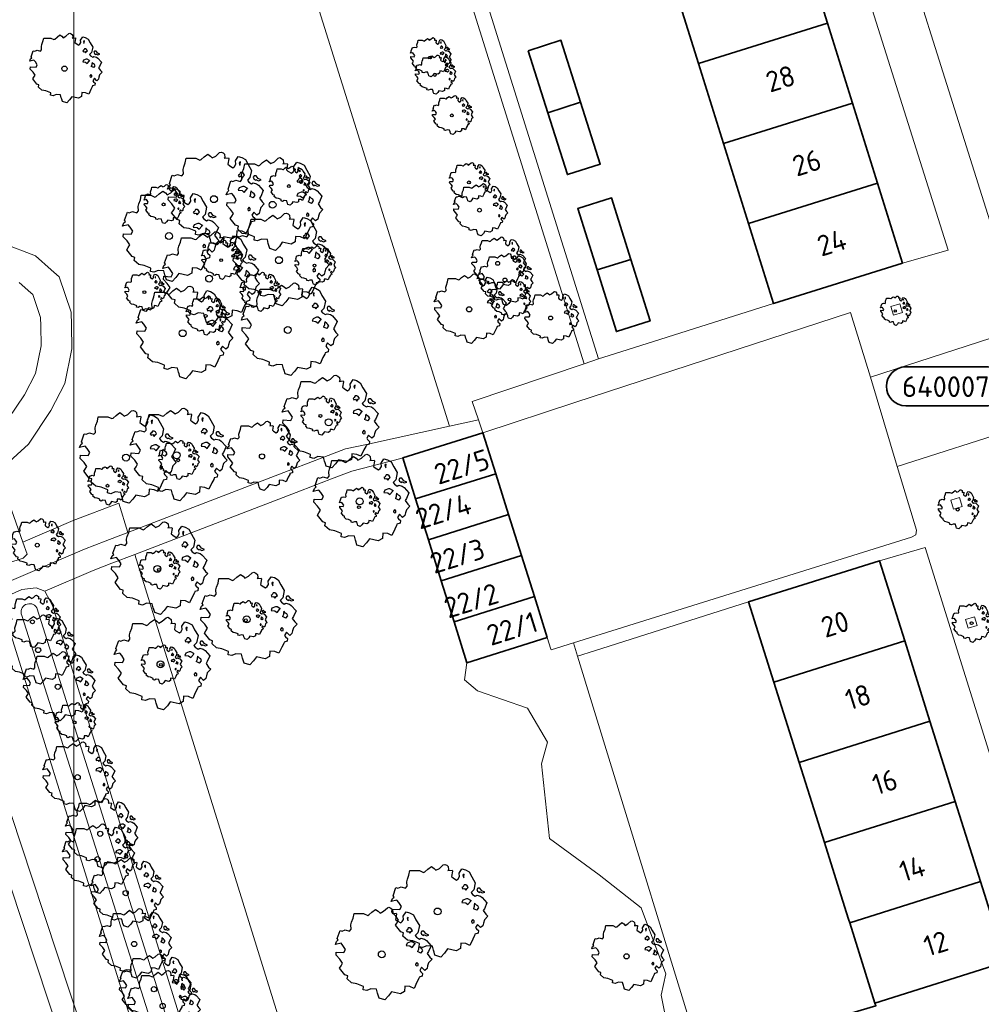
# Model space of a CAD drawing. Header units: metres. Extents: x 152391 to 157968, y 462336 to 467280.
# Tile 645 of 656: x 156661 to 156724, y 464712 to 464777. Entities that reach past the tile are written whole.
import ezdxf
from ezdxf.enums import TextEntityAlignment as Align

# ---------------------------------------------------------------- set-up
doc = ezdxf.new("R2010")
doc.units = ezdxf.units.M
doc.header["$LTSCALE"] = 0.75
doc.layers.get('0').update_dxf_attribs({"lineweight": 25})
for name, color, linetype, lineweight in [('B-GV-GR-BOOM-S', 252, 'Continuous', 25), ('B-WE-GR-BEPLANTING_CULTUUR_BOSPLANTSOEN-GV', 251, 'Continuous', 18), ('B-WE-GR-GROENVOORZIENING-GV', 251, 'Continuous', 18), ('B-WE-OG-BEBOUWING-GV', 6, 'Continuous', 35), ('B-WE-OG-BEBOUWING-T18', 1, 'Continuous', 18), ('B-WE-OG-TERREIN_CULTUURSCHEIDING-GV', 251, 'Continuous', 18), ('B-WE-OG-WATER_GREPPEL-GV', 251, 'Continuous', 18), ('B-WE-OG-WATER_SLOOT-GV', 251, 'Continuous', 18), ('B-WE-VH-VERHARDING_BETONSTRAATSTEEN-GV', 251, 'Continuous', 18), ('B-WE-VH-VERHARDING_TEGEL-GV', 251, 'Continuous', 18), ('N-OI-RI-VWA_PUTNUMMER-S @ 0.75', 36, 'Continuous', 35)]:
    doc.layers.add(name, color=color, linetype=linetype, lineweight=lineweight)
doc.layers.add('X-XX-AL-TEKENBLAD_HULPLIJN-G', color=7, linetype='Continuous', lineweight=18, plot=False)
doc.styles.add('NLCS-ISO', font='isocpeur.ttf')
doc.styles.add('NLCS-ISO-M750-T18', font='NLCS-ISO.ttf', dxfattribs={"height": 1.35})

# ---------------------------------------------------------------- blocks, each defined once
blk = doc.blocks.new('*U189')
for q in [(-5.834, 7.601), (-7.601, 5.834)]:
    blk.add_line((-1.414, 1.414), q)
blk.add_lwpolyline([(-16.81, 12.391), (-9.652, 12.391, -1), (-9.652, 9.007), (-16.81, 9.007, -1)], format="xyb", close=True)
at = {"ltscale": 0.1, "style": 'NLCS-ISO'}
blk.add_attdef('PUTNR', text='', height=1.8, dxfattribs=at).set_placement((-13.333, 10.667), align=Align.MIDDLE_CENTER)
blk.add_attdef('PUTHGT', text='', height=1.8, rotation=315, dxfattribs=at).set_placement((-8.443, 8.482), align=Align.MIDDLE_LEFT)
blk = doc.blocks.new('SGR-BOOM_0_10')
at = {"linetype": 'Continuous'}
for p, q in [((-0.637, 0.612), (-0.624, 0.668)), ((-0.624, 0.668), (-0.591, 0.751)), ((-0.591, 0.751), (-0.572, 0.843)), ((-0.572, 0.843), (-0.375, 0.843)), ((-0.375, 0.843), (-0.29, 0.806)), ((-0.29, 0.806), (-0.264, 0.815)), ((-0.264, 0.815), (-0.205, 0.871)), ((-0.205, 0.871), (-0.127, 0.926)), ((-0.127, 0.926), (-0.075, 0.889)), ((-0.075, 0.889), (-0.035, 0.852)), ((-0.035, 0.852), (0.037, 0.889)), ((0.037, 0.889), (0.115, 0.963)), ((0.115, 0.963), (0.148, 0.973)), ((0.148, 0.973), (0.187, 0.954)), ((0.187, 0.954), (0.22, 0.926)), ((0.226, 0.862), (0.213, 0.843)), ((0.213, 0.843), (0.298, 0.852)), ((0.22, 0.926), (0.226, 0.862)), ((0.305, 0.834), (0.285, 0.723)), ((0.285, 0.723), (0.318, 0.695)), ((0.298, 0.852), (0.305, 0.834)), ((0.318, 0.695), (0.39, 0.649)), ((0.39, 0.649), (0.423, 0.677)), ((0.423, 0.677), (0.449, 0.723)), ((0.442, 0.788), (0.501, 0.88)), ((0.449, 0.723), (0.442, 0.788)), ((0.501, 0.88), (0.573, 0.862)), ((0.547, 0.769), (0.521, 0.751)), ((0.521, 0.751), (0.534, 0.705)), ((0.534, 0.705), (0.54, 0.695)), ((0.54, 0.714), (0.547, 0.769)), ((0.573, 0.862), (0.652, 0.815)), ((0.652, 0.815), (0.704, 0.714)), ((0.704, 0.714), (0.776, 0.594)), ((-0.958, 0.206), (-0.932, 0.27)), ((-0.84, 0.233), (-0.958, 0.206)), ((-0.945, -0.016), (-0.938, 0.049)), ((-0.938, 0.049), (-0.781, 0.039)), ((-0.932, 0.27), (-0.899, 0.298)), ((-0.918, 0.326), (-0.86, 0.492)), ((-0.899, 0.298), (-0.918, 0.326)), ((-0.86, 0.492), (-0.82, 0.483)), ((-0.801, 0.187), (-0.84, 0.233)), ((-0.82, 0.483), (-0.755, 0.511)), ((-0.748, 0.104), (-0.801, 0.187)), ((-0.781, 0.039), (-0.748, 0.104)), ((-0.755, 0.511), (-0.663, 0.483)), ((-0.663, 0.483), (-0.631, 0.52)), ((-0.631, 0.52), (-0.637, 0.612)), ((0.527, 0.511), (0.501, 0.492)), ((0.501, 0.492), (0.521, 0.464)), ((0.521, 0.233), (0.501, 0.187)), ((0.501, 0.187), (0.58, 0.178)), ((0.521, 0.464), (0.553, 0.474)), ((0.593, 0.261), (0.521, 0.233)), ((0.547, 0.547), (0.527, 0.511)), ((0.58, 0.547), (0.547, 0.547)), ((0.553, 0.474), (0.58, 0.437)), ((0.606, 0.529), (0.58, 0.547)), ((0.58, 0.437), (0.606, 0.474)), ((0.58, 0.178), (0.625, 0.141)), ((0.625, 0.261), (0.593, 0.261)), ((0.632, 0.492), (0.606, 0.529)), ((0.606, 0.474), (0.632, 0.492)), ((0.684, 0.224), (0.625, 0.261)), ((0.625, 0.141), (0.678, 0.206)), ((0.678, 0.206), (0.697, 0.233)), ((0.743, 0.446), (0.691, 0.39)), ((0.691, 0.39), (0.717, 0.353)), ((0.717, 0.353), (0.776, 0.316)), ((0.756, 0.104), (0.737, 0.058)), ((0.806, 0.027), (0.737, 0.058)), ((0.776, 0.594), (0.743, 0.446)), ((0.763, 0.169), (0.756, 0.132)), ((0.756, 0.132), (0.756, 0.104)), ((0.802, 0.132), (0.763, 0.169)), ((0.776, 0.316), (0.809, 0.335)), ((0.828, 0.113), (0.802, 0.132)), ((0.806, 0.027), (0.848, 0.076)), ((0.828, 0.483), (0.809, 0.455)), ((0.809, 0.455), (0.822, 0.418)), ((0.809, 0.335), (0.881, 0.316)), ((0.822, 0.418), (0.861, 0.39)), ((0.867, 0.483), (0.828, 0.483)), ((0.848, 0.076), (0.828, 0.113)), ((0.861, 0.409), (0.92, 0.381)), ((0.861, 0.39), (0.867, 0.409)), ((0.913, 0.427), (0.867, 0.483)), ((0.881, 0.316), (0.92, 0.289)), ((0.972, 0.4), (0.913, 0.427)), ((0.92, 0.381), (0.972, 0.4)), ((0.92, 0.289), (1.018, 0.178)), ((0.966, 0.058), (0.939, 0.021)), ((0.939, 0.021), (0.992, -0.053)), ((1.018, 0.178), (0.966, 0.058)), ((-0.866, -0.099), (-0.945, -0.016)), ((-0.873, -0.284), (-0.84, -0.238)), ((-0.761, -0.423), (-0.873, -0.284)), ((-0.807, -0.182), (-0.866, -0.099)), ((-0.84, -0.238), (-0.807, -0.182)), ((-0.703, -0.441), (-0.761, -0.423)), ((-0.716, -0.506), (-0.703, -0.441)), ((-0.624, -0.589), (-0.716, -0.506)), ((-0.513, -0.608), (-0.624, -0.589)), ((-0.375, -0.663), (-0.513, -0.608)), ((0.724, -0.571), (0.665, -0.7)), ((0.724, -0.164), (0.697, -0.201)), ((0.697, -0.201), (0.704, -0.238)), ((0.71, -0.238), (0.75, -0.229)), ((0.75, -0.192), (0.724, -0.164)), ((0.763, -0.497), (0.724, -0.571)), ((0.75, -0.229), (0.75, -0.192)), ((0.769, -0.469), (0.763, -0.497)), ((0.835, -0.45), (0.769, -0.469)), ((0.822, -0.266), (0.782, -0.33)), ((0.782, -0.33), (0.802, -0.358)), ((0.802, -0.358), (0.841, -0.395)), ((0.887, -0.33), (0.822, -0.266)), ((0.841, -0.395), (0.835, -0.45)), ((0.933, -0.293), (0.887, -0.33)), ((0.946, -0.238), (0.933, -0.293)), ((0.966, -0.173), (0.946, -0.238)), ((1.038, -0.099), (0.966, -0.173)), ((0.992, -0.053), (1.038, -0.099)), ((-0.382, -0.728), (-0.375, -0.663)), ((-0.31, -0.746), (-0.382, -0.728)), ((-0.225, -0.709), (-0.31, -0.746)), ((-0.107, -0.718), (-0.225, -0.709)), ((-0.088, -0.802), (-0.107, -0.718)), ((-0.075, -0.839), (-0.088, -0.802)), ((-0.055, -0.903), (-0.075, -0.839)), ((0.063, -0.94), (-0.055, -0.903)), ((0.141, -0.857), (0.063, -0.94)), ((0.2, -0.774), (0.141, -0.857)), ((0.383, -0.811), (0.2, -0.774)), ((0.468, -0.765), (0.383, -0.811)), ((0.475, -0.654), (0.468, -0.765)), ((0.58, -0.663), (0.475, -0.654)), ((0.665, -0.7), (0.58, -0.663))]:
    blk.add_line(p, q, dxfattribs=at)
blk.add_circle((0, 0), 0.0711, dxfattribs=at)
blk = doc.blocks.new('SGR-BOOM_21_30')
at = {"linetype": 'Continuous'}
for p, q in [((-1.109, 1.187), (-1.051, 1.335)), ((-1.051, 1.335), (-1.016, 1.499)), ((-1.016, 1.499), (-0.668, 1.499)), ((-0.668, 1.499), (-0.516, 1.433)), ((-0.516, 1.433), (-0.47, 1.45)), ((-0.47, 1.45), (-0.365, 1.548)), ((-0.365, 1.548), (-0.226, 1.647)), ((-0.226, 1.647), (-0.133, 1.581)), ((-0.133, 1.581), (-0.063, 1.515)), ((-0.063, 1.515), (0.065, 1.581)), ((0.065, 1.581), (0.205, 1.712)), ((0.205, 1.712), (0.263, 1.729)), ((0.263, 1.729), (0.333, 1.696)), ((0.333, 1.696), (0.391, 1.647)), ((0.402, 1.532), (0.379, 1.499)), ((0.379, 1.499), (0.53, 1.515)), ((0.391, 1.647), (0.402, 1.532)), ((0.542, 1.483), (0.507, 1.285)), ((0.507, 1.285), (0.565, 1.236)), ((0.53, 1.515), (0.542, 1.483)), ((0.751, 1.203), (0.798, 1.285)), ((0.786, 1.4), (0.891, 1.565)), ((0.798, 1.285), (0.786, 1.4)), ((0.891, 1.565), (1.019, 1.532)), ((0.972, 1.368), (0.926, 1.335)), ((0.926, 1.335), (0.949, 1.253)), ((0.961, 1.269), (0.972, 1.368)), ((1.019, 1.532), (1.158, 1.45)), ((1.158, 1.45), (1.251, 1.269)), ((-1.633, 0.579), (-1.528, 0.875)), ((-1.528, 0.875), (-1.458, 0.858)), ((-1.458, 0.858), (-1.342, 0.908)), ((-1.342, 0.908), (-1.179, 0.858)), ((-1.179, 0.858), (-1.121, 0.924)), ((-1.133, 1.088), (-1.109, 1.187)), ((-1.121, 0.924), (-1.133, 1.088)), ((0.565, 1.236), (0.693, 1.154)), ((0.693, 1.154), (0.751, 1.203)), ((0.937, 0.908), (0.891, 0.875)), ((0.891, 0.875), (0.926, 0.825)), ((0.926, 0.825), (0.984, 0.842)), ((0.972, 0.973), (0.937, 0.908)), ((0.949, 1.253), (0.961, 1.236)), ((1.03, 0.973), (0.972, 0.973)), ((0.984, 0.842), (1.03, 0.776)), ((1.077, 0.94), (1.03, 0.973)), ((1.03, 0.776), (1.077, 0.842)), ((1.124, 0.875), (1.077, 0.94)), ((1.077, 0.842), (1.124, 0.875)), ((1.321, 0.793), (1.228, 0.694)), ((1.228, 0.694), (1.275, 0.628)), ((1.251, 1.269), (1.379, 1.055)), ((1.379, 1.055), (1.321, 0.793)), ((1.472, 0.858), (1.438, 0.809)), ((1.438, 0.809), (1.461, 0.743)), ((1.461, 0.743), (1.531, 0.694)), ((1.542, 0.858), (1.472, 0.858)), ((1.531, 0.727), (1.635, 0.678)), ((1.531, 0.694), (1.542, 0.727)), ((1.624, 0.76), (1.542, 0.858)), ((1.728, 0.71), (1.624, 0.76)), ((1.635, 0.678), (1.728, 0.71)), ((-1.703, 0.365), (-1.656, 0.48)), ((-1.493, 0.415), (-1.703, 0.365)), ((-1.679, -0.029), (-1.668, 0.086)), ((-1.668, 0.086), (-1.389, 0.07)), ((-1.656, 0.48), (-1.598, 0.53)), ((-1.598, 0.53), (-1.633, 0.579)), ((-1.423, 0.333), (-1.493, 0.415)), ((-1.33, 0.185), (-1.423, 0.333)), ((-1.389, 0.07), (-1.33, 0.185)), ((0.926, 0.415), (0.891, 0.333)), ((0.891, 0.333), (1.03, 0.316)), ((1.054, 0.464), (0.926, 0.415)), ((1.03, 0.316), (1.112, 0.251)), ((1.112, 0.464), (1.054, 0.464)), ((1.217, 0.398), (1.112, 0.464)), ((1.112, 0.251), (1.205, 0.365)), ((1.205, 0.365), (1.24, 0.415)), ((1.275, 0.628), (1.379, 0.563)), ((1.344, 0.185), (1.31, 0.103)), ((1.434, 0.049), (1.31, 0.103)), ((1.356, 0.3), (1.344, 0.234)), ((1.344, 0.234), (1.344, 0.185)), ((1.426, 0.234), (1.356, 0.3)), ((1.379, 0.563), (1.438, 0.595)), ((1.472, 0.201), (1.426, 0.234)), ((1.434, 0.049), (1.507, 0.136)), ((1.438, 0.595), (1.565, 0.563)), ((1.507, 0.136), (1.472, 0.201)), ((1.565, 0.563), (1.635, 0.513)), ((1.635, 0.513), (1.81, 0.316)), ((1.717, 0.103), (1.67, 0.037)), ((1.67, 0.037), (1.763, -0.094)), ((1.81, 0.316), (1.717, 0.103)), ((-1.54, -0.177), (-1.679, -0.029)), ((-1.551, -0.505), (-1.493, -0.423)), ((-1.354, -0.752), (-1.551, -0.505)), ((-1.435, -0.324), (-1.54, -0.177)), ((-1.493, -0.423), (-1.435, -0.324)), ((1.286, -0.292), (1.24, -0.357)), ((1.24, -0.357), (1.251, -0.423)), ((1.263, -0.423), (1.333, -0.407)), ((1.333, -0.341), (1.286, -0.292)), ((1.333, -0.407), (1.333, -0.341)), ((1.461, -0.472), (1.391, -0.587)), ((1.391, -0.587), (1.426, -0.637)), ((1.426, -0.637), (1.496, -0.702)), ((1.577, -0.587), (1.461, -0.472)), ((1.658, -0.522), (1.577, -0.587)), ((1.682, -0.423), (1.658, -0.522)), ((1.717, -0.308), (1.682, -0.423)), ((1.845, -0.177), (1.717, -0.308)), ((1.763, -0.094), (1.845, -0.177)), ((-1.249, -0.784), (-1.354, -0.752)), ((-1.272, -0.899), (-1.249, -0.784)), ((-1.109, -1.047), (-1.272, -0.899)), ((-0.912, -1.08), (-1.109, -1.047)), ((-0.668, -1.179), (-0.912, -1.08)), ((-0.679, -1.294), (-0.668, -1.179)), ((-0.4, -1.261), (-0.551, -1.326)), ((-0.191, -1.277), (-0.4, -1.261)), ((-0.156, -1.425), (-0.191, -1.277)), ((0.844, -1.162), (0.833, -1.359)), ((1.03, -1.179), (0.844, -1.162)), ((1.182, -1.244), (1.03, -1.179)), ((1.286, -1.014), (1.182, -1.244)), ((1.356, -0.883), (1.286, -1.014)), ((1.368, -0.834), (1.356, -0.883)), ((1.484, -0.801), (1.368, -0.834)), ((1.496, -0.702), (1.484, -0.801)), ((-0.551, -1.326), (-0.679, -1.294)), ((-0.133, -1.491), (-0.156, -1.425)), ((-0.098, -1.606), (-0.133, -1.491)), ((0.112, -1.671), (-0.098, -1.606)), ((0.251, -1.524), (0.112, -1.671)), ((0.356, -1.376), (0.251, -1.524)), ((0.682, -1.441), (0.356, -1.376)), ((0.833, -1.359), (0.682, -1.441))]:
    blk.add_line(p, q, dxfattribs=at)
blk.add_circle((0, 0), 0.126, dxfattribs=at)
blk = doc.blocks.new('SGR-BOOM_31_50')
at = {"linetype": 'Continuous'}
for p, q in [((-1.402, 1.78), (-1.355, 1.999)), ((-1.355, 1.999), (-0.89, 1.999)), ((-0.89, 1.999), (-0.688, 1.911)), ((-0.688, 1.911), (-0.626, 1.933)), ((-0.626, 1.933), (-0.487, 2.064)), ((-0.487, 2.064), (-0.301, 2.196)), ((-0.301, 2.196), (-0.177, 2.108)), ((-0.177, 2.108), (-0.084, 2.02)), ((-0.084, 2.02), (0.087, 2.108)), ((0.087, 2.108), (0.273, 2.283)), ((0.273, 2.283), (0.351, 2.305)), ((0.351, 2.305), (0.444, 2.261)), ((0.444, 2.261), (0.521, 2.196)), ((0.537, 2.042), (0.506, 1.999)), ((0.506, 1.999), (0.707, 2.02)), ((0.521, 2.196), (0.537, 2.042)), ((0.723, 1.977), (0.676, 1.714)), ((0.707, 2.02), (0.723, 1.977)), ((1.048, 1.867), (1.188, 2.086)), ((1.188, 2.086), (1.358, 2.042)), ((1.358, 2.042), (1.545, 1.933)), ((1.545, 1.933), (1.669, 1.692)), ((-1.51, 1.451), (-1.479, 1.582)), ((-1.495, 1.232), (-1.51, 1.451)), ((-1.479, 1.582), (-1.402, 1.78)), ((0.676, 1.714), (0.754, 1.648)), ((0.754, 1.648), (0.924, 1.539)), ((0.924, 1.539), (1.002, 1.604)), ((1.002, 1.604), (1.064, 1.714)), ((1.064, 1.714), (1.048, 1.867)), ((1.296, 1.823), (1.234, 1.78)), ((1.234, 1.78), (1.265, 1.67)), ((1.296, 1.298), (1.25, 1.21)), ((1.265, 1.67), (1.281, 1.648)), ((1.281, 1.692), (1.296, 1.823)), ((1.374, 1.298), (1.296, 1.298)), ((1.436, 1.254), (1.374, 1.298)), ((1.669, 1.692), (1.839, 1.407)), ((1.839, 1.407), (1.762, 1.057)), ((-2.208, 0.641), (-2.131, 0.706)), ((-2.177, 0.772), (-2.038, 1.166)), ((-2.131, 0.706), (-2.177, 0.772)), ((-2.038, 1.166), (-1.944, 1.144)), ((-1.944, 1.144), (-1.789, 1.21)), ((-1.789, 1.21), (-1.572, 1.144)), ((-1.572, 1.144), (-1.495, 1.232)), ((1.25, 1.21), (1.188, 1.166)), ((1.188, 1.166), (1.234, 1.101)), ((1.234, 1.101), (1.312, 1.122)), ((1.312, 1.122), (1.374, 1.035)), ((1.374, 1.035), (1.436, 1.122)), ((1.498, 1.166), (1.436, 1.254)), ((1.436, 1.122), (1.498, 1.166)), ((1.762, 1.057), (1.638, 0.925)), ((1.638, 0.925), (1.7, 0.838)), ((1.7, 0.838), (1.839, 0.75)), ((1.839, 0.75), (1.917, 0.794)), ((1.963, 1.144), (1.917, 1.079)), ((1.917, 1.079), (1.948, 0.991)), ((1.917, 0.794), (2.087, 0.75)), ((1.948, 0.991), (2.041, 0.925)), ((2.056, 1.144), (1.963, 1.144)), ((2.041, 0.969), (2.18, 0.903)), ((2.041, 0.925), (2.056, 0.969)), ((2.165, 1.013), (2.056, 1.144)), ((2.087, 0.75), (2.18, 0.684)), ((2.304, 0.947), (2.165, 1.013)), ((2.18, 0.903), (2.304, 0.947)), ((2.18, 0.684), (2.413, 0.422)), ((-2.27, 0.487), (-2.208, 0.641)), ((-1.991, 0.553), (-2.27, 0.487)), ((-2.239, -0.038), (-2.224, 0.115)), ((-2.224, 0.115), (-1.851, 0.093)), ((-1.898, 0.444), (-1.991, 0.553)), ((-1.774, 0.246), (-1.898, 0.444)), ((-1.851, 0.093), (-1.774, 0.246)), ((1.234, 0.553), (1.188, 0.444)), ((1.188, 0.444), (1.374, 0.422)), ((1.405, 0.619), (1.234, 0.553)), ((1.374, 0.422), (1.483, 0.334)), ((1.483, 0.619), (1.405, 0.619)), ((1.622, 0.531), (1.483, 0.619)), ((1.483, 0.334), (1.607, 0.487)), ((1.607, 0.487), (1.653, 0.553)), ((1.793, 0.246), (1.746, 0.137)), ((1.911, 0.065), (1.746, 0.137)), ((1.808, 0.4), (1.793, 0.312)), ((1.793, 0.312), (1.793, 0.246)), ((1.901, 0.312), (1.808, 0.4)), ((1.963, 0.268), (1.901, 0.312)), ((1.911, 0.065), (2.01, 0.181)), ((2.01, 0.181), (1.963, 0.268)), ((2.289, 0.137), (2.227, 0.049)), ((2.227, 0.049), (2.351, -0.126)), ((2.413, 0.422), (2.289, 0.137)), ((-2.053, -0.235), (-2.239, -0.038)), ((-2.069, -0.673), (-1.991, -0.564)), ((-1.913, -0.433), (-2.053, -0.235)), ((-1.991, -0.564), (-1.913, -0.433)), ((1.715, -0.389), (1.653, -0.476)), ((1.653, -0.476), (1.669, -0.564)), ((1.684, -0.564), (1.777, -0.542)), ((1.777, -0.454), (1.715, -0.389)), ((1.777, -0.542), (1.777, -0.454)), ((1.948, -0.63), (1.855, -0.783)), ((2.103, -0.783), (1.948, -0.63)), ((2.242, -0.564), (2.211, -0.695)), ((2.289, -0.411), (2.242, -0.564)), ((2.459, -0.235), (2.289, -0.411)), ((2.351, -0.126), (2.459, -0.235)), ((-1.805, -1.002), (-2.069, -0.673)), ((-1.665, -1.046), (-1.805, -1.002)), ((-1.696, -1.199), (-1.665, -1.046)), ((-1.479, -1.396), (-1.696, -1.199)), ((1.808, -1.177), (1.715, -1.352)), ((1.824, -1.112), (1.808, -1.177)), ((1.979, -1.068), (1.824, -1.112)), ((1.855, -0.783), (1.901, -0.849)), ((1.901, -0.849), (1.994, -0.936)), ((1.994, -0.936), (1.979, -1.068)), ((2.211, -0.695), (2.103, -0.783)), ((-1.216, -1.44), (-1.479, -1.396)), ((-0.89, -1.571), (-1.216, -1.44)), ((-0.906, -1.725), (-0.89, -1.571)), ((-0.735, -1.769), (-0.906, -1.725)), ((-0.533, -1.681), (-0.735, -1.769)), ((-0.254, -1.703), (-0.533, -1.681)), ((-0.208, -1.9), (-0.254, -1.703)), ((-0.177, -1.988), (-0.208, -1.9)), ((0.475, -1.834), (0.335, -2.031)), ((0.909, -1.922), (0.475, -1.834)), ((1.11, -1.812), (0.909, -1.922)), ((1.126, -1.55), (1.11, -1.812)), ((1.374, -1.571), (1.126, -1.55)), ((1.576, -1.659), (1.374, -1.571)), ((1.715, -1.352), (1.576, -1.659)), ((-0.13, -2.141), (-0.177, -1.988)), ((0.149, -2.229), (-0.13, -2.141)), ((0.335, -2.031), (0.149, -2.229))]:
    blk.add_line(p, q, dxfattribs=at)
blk.add_circle((0, 0), 0.169, dxfattribs=at)
blk = doc.blocks.new('SGR-BOOM_50_100')
at = {"linetype": 'Continuous'}
for p, q in [((-1.869, 2.373), (-1.807, 2.665)), ((-1.807, 2.665), (-1.187, 2.665)), ((-1.187, 2.665), (-0.918, 2.548)), ((-0.918, 2.548), (-0.835, 2.577)), ((-0.835, 2.577), (-0.649, 2.752)), ((-0.649, 2.752), (-0.401, 2.928)), ((-0.401, 2.928), (-0.236, 2.811)), ((-0.236, 2.811), (-0.112, 2.694)), ((-0.112, 2.694), (0.116, 2.811)), ((0.116, 2.811), (0.364, 3.044)), ((0.364, 3.044), (0.467, 3.074)), ((0.467, 3.074), (0.591, 3.015)), ((0.591, 3.015), (0.695, 2.928)), ((0.715, 2.723), (0.674, 2.665)), ((0.674, 2.665), (0.943, 2.694)), ((0.695, 2.928), (0.715, 2.723)), ((0.964, 2.636), (0.902, 2.285)), ((0.943, 2.694), (0.964, 2.636)), ((1.398, 2.49), (1.584, 2.782)), ((1.584, 2.782), (1.811, 2.723)), ((1.811, 2.723), (2.059, 2.577)), ((2.059, 2.577), (2.225, 2.256)), ((-2.014, 1.935), (-1.972, 2.11)), ((-1.993, 1.643), (-2.014, 1.935)), ((-1.972, 2.11), (-1.869, 2.373)), ((0.902, 2.285), (1.005, 2.198)), ((1.005, 2.198), (1.232, 2.052)), ((1.232, 2.052), (1.336, 2.139)), ((1.336, 2.139), (1.418, 2.285)), ((1.418, 2.285), (1.398, 2.49)), ((1.729, 2.431), (1.646, 2.373)), ((1.646, 2.373), (1.687, 2.227)), ((1.687, 2.227), (1.708, 2.198)), ((1.708, 2.256), (1.729, 2.431)), ((2.225, 2.256), (2.452, 1.876)), ((-2.903, 1.029), (-2.717, 1.555)), ((-2.717, 1.555), (-2.593, 1.526)), ((-2.593, 1.526), (-2.386, 1.613)), ((-2.386, 1.613), (-2.096, 1.526)), ((-2.096, 1.526), (-1.993, 1.643)), ((1.667, 1.613), (1.584, 1.555)), ((1.584, 1.555), (1.646, 1.467)), ((1.646, 1.467), (1.749, 1.497)), ((1.729, 1.73), (1.667, 1.613)), ((1.832, 1.73), (1.729, 1.73)), ((1.749, 1.497), (1.832, 1.38)), ((1.915, 1.672), (1.832, 1.73)), ((1.832, 1.38), (1.915, 1.497)), ((1.997, 1.555), (1.915, 1.672)), ((1.915, 1.497), (1.997, 1.555)), ((2.349, 1.409), (2.183, 1.234)), ((2.452, 1.876), (2.349, 1.409)), ((2.618, 1.526), (2.556, 1.438)), ((2.556, 1.438), (2.597, 1.321)), ((2.597, 1.321), (2.721, 1.234)), ((2.742, 1.526), (2.618, 1.526)), ((2.721, 1.292), (2.907, 1.205)), ((2.721, 1.234), (2.742, 1.292)), ((2.886, 1.351), (2.742, 1.526)), ((3.072, 1.263), (2.886, 1.351)), ((-3.027, 0.65), (-2.944, 0.854)), ((-2.655, 0.737), (-3.027, 0.65)), ((-2.944, 0.854), (-2.841, 0.942)), ((-2.841, 0.942), (-2.903, 1.029)), ((-2.531, 0.591), (-2.655, 0.737)), ((1.646, 0.737), (1.584, 0.591)), ((1.873, 0.825), (1.646, 0.737)), ((1.977, 0.825), (1.873, 0.825)), ((2.163, 0.708), (1.977, 0.825)), ((1.977, 0.445), (2.142, 0.65)), ((2.142, 0.65), (2.204, 0.737)), ((2.183, 1.234), (2.266, 1.117)), ((2.266, 1.117), (2.452, 1)), ((2.452, 1), (2.556, 1.059)), ((2.556, 1.059), (2.783, 1)), ((2.783, 1), (2.907, 0.913)), ((2.907, 1.205), (3.072, 1.263)), ((2.907, 0.913), (3.217, 0.562)), ((-2.985, -0.051), (-2.965, 0.153)), ((-2.965, 0.153), (-2.469, 0.124)), ((-2.365, 0.329), (-2.531, 0.591)), ((-2.469, 0.124), (-2.365, 0.329)), ((1.584, 0.591), (1.832, 0.562)), ((1.832, 0.562), (1.977, 0.445)), ((2.39, 0.329), (2.328, 0.183)), ((2.549, 0.087), (2.328, 0.183)), ((2.411, 0.533), (2.39, 0.416)), ((2.39, 0.416), (2.39, 0.329)), ((2.535, 0.416), (2.411, 0.533)), ((2.618, 0.358), (2.535, 0.416)), ((2.549, 0.087), (2.68, 0.241)), ((2.68, 0.241), (2.618, 0.358)), ((3.052, 0.183), (2.969, 0.066)), ((2.969, 0.066), (3.135, -0.168)), ((3.217, 0.562), (3.052, 0.183)), ((-2.737, -0.314), (-2.985, -0.051)), ((-2.551, -0.577), (-2.737, -0.314)), ((-2.655, -0.752), (-2.551, -0.577)), ((2.287, -0.518), (2.204, -0.635)), ((2.204, -0.635), (2.225, -0.752)), ((2.37, -0.606), (2.287, -0.518)), ((2.37, -0.723), (2.37, -0.606)), ((3.052, -0.548), (2.99, -0.752)), ((3.279, -0.314), (3.052, -0.548)), ((3.135, -0.168), (3.279, -0.314)), ((-2.758, -0.898), (-2.655, -0.752)), ((-2.407, -1.336), (-2.758, -0.898)), ((2.245, -0.752), (2.37, -0.723)), ((2.597, -0.84), (2.473, -1.044)), ((2.473, -1.044), (2.535, -1.132)), ((2.535, -1.132), (2.659, -1.248)), ((2.804, -1.044), (2.597, -0.84)), ((2.659, -1.248), (2.638, -1.424)), ((2.948, -0.927), (2.804, -1.044)), ((2.99, -0.752), (2.948, -0.927)), ((-2.22, -1.394), (-2.407, -1.336)), ((-2.262, -1.599), (-2.22, -1.394)), ((-1.972, -1.862), (-2.262, -1.599)), ((-1.621, -1.92), (-1.972, -1.862)), ((-1.187, -2.095), (-1.621, -1.92)), ((2.287, -1.803), (2.101, -2.212)), ((2.411, -1.57), (2.287, -1.803)), ((2.432, -1.482), (2.411, -1.57)), ((2.638, -1.424), (2.432, -1.482)), ((-1.207, -2.3), (-1.187, -2.095)), ((-0.98, -2.358), (-1.207, -2.3)), ((-0.711, -2.241), (-0.98, -2.358)), ((-0.339, -2.271), (-0.711, -2.241)), ((-0.277, -2.533), (-0.339, -2.271)), ((-0.236, -2.65), (-0.277, -2.533)), ((0.633, -2.446), (0.447, -2.709)), ((1.212, -2.563), (0.633, -2.446)), ((1.48, -2.417), (1.212, -2.563)), ((1.501, -2.066), (1.48, -2.417)), ((1.832, -2.095), (1.501, -2.066)), ((2.101, -2.212), (1.832, -2.095)), ((-0.174, -2.855), (-0.236, -2.65)), ((0.199, -2.971), (-0.174, -2.855)), ((0.447, -2.709), (0.199, -2.971))]:
    blk.add_line(p, q, dxfattribs=at)
blk.add_circle((0, 0), 0.225, dxfattribs=at)
blk = doc.blocks.new('SGR-BOOM_0_20')
at = {"linetype": 'Continuous'}
for p, q in [((0.049, 1.186), (0.154, 1.284)), ((0.154, 1.284), (0.197, 1.297)), ((0.197, 1.297), (0.25, 1.272)), ((-1.225, 0.434), (-1.146, 0.656)), ((-1.146, 0.656), (-1.094, 0.644)), ((-1.094, 0.644), (-1.007, 0.681)), ((-1.007, 0.681), (-0.884, 0.644)), ((-0.884, 0.644), (-0.841, 0.693)), ((-0.85, 0.816), (-0.832, 0.89)), ((-0.841, 0.693), (-0.85, 0.816)), ((-0.832, 0.89), (-0.788, 1.001)), ((-0.788, 1.001), (-0.762, 1.124)), ((-0.762, 1.124), (-0.501, 1.124)), ((-0.501, 1.124), (-0.387, 1.075)), ((-0.387, 1.075), (-0.352, 1.087)), ((-0.352, 1.087), (-0.274, 1.161)), ((-0.274, 1.161), (-0.169, 1.235)), ((-0.169, 1.235), (-0.099, 1.186)), ((-0.099, 1.186), (-0.047, 1.137)), ((-0.047, 1.137), (0.049, 1.186)), ((0.25, 1.272), (0.293, 1.235)), ((0.302, 1.149), (0.284, 1.124)), ((0.284, 1.124), (0.398, 1.137)), ((0.293, 1.235), (0.302, 1.149)), ((0.407, 1.112), (0.38, 0.964)), ((0.38, 0.964), (0.424, 0.927)), ((0.398, 1.137), (0.407, 1.112)), ((0.424, 0.927), (0.52, 0.865)), ((0.52, 0.865), (0.564, 0.902)), ((0.564, 0.902), (0.598, 0.964)), ((0.59, 1.05), (0.668, 1.173)), ((0.598, 0.964), (0.59, 1.05)), ((0.668, 1.173), (0.764, 1.149)), ((0.703, 0.681), (0.668, 0.656)), ((0.668, 0.656), (0.694, 0.619)), ((0.729, 1.026), (0.694, 1.001)), ((0.694, 1.001), (0.712, 0.939)), ((0.729, 0.73), (0.703, 0.681)), ((0.712, 0.939), (0.721, 0.927)), ((0.721, 0.952), (0.729, 1.026)), ((0.773, 0.73), (0.729, 0.73)), ((0.764, 1.149), (0.869, 1.087)), ((0.808, 0.705), (0.773, 0.73)), ((0.843, 0.656), (0.808, 0.705)), ((0.808, 0.631), (0.843, 0.656)), ((0.869, 1.087), (0.939, 0.952)), ((0.939, 0.952), (1.035, 0.792)), ((1.035, 0.792), (0.991, 0.594)), ((1.104, 0.644), (1.078, 0.607)), ((1.157, 0.644), (1.104, 0.644)), ((1.218, 0.57), (1.157, 0.644)), ((-1.277, 0.274), (-1.242, 0.36)), ((-1.12, 0.311), (-1.277, 0.274)), ((-1.259, -0.022), (-1.251, 0.065)), ((-1.251, 0.065), (-1.041, 0.052)), ((-1.242, 0.36), (-1.198, 0.397)), ((-1.198, 0.397), (-1.225, 0.434)), ((-1.068, 0.249), (-1.12, 0.311)), ((-0.998, 0.139), (-1.068, 0.249)), ((-1.041, 0.052), (-0.998, 0.139)), ((0.694, 0.311), (0.668, 0.249)), ((0.668, 0.249), (0.773, 0.237)), ((0.694, 0.619), (0.738, 0.631)), ((0.79, 0.348), (0.694, 0.311)), ((0.738, 0.631), (0.773, 0.582)), ((0.773, 0.582), (0.808, 0.631)), ((0.773, 0.237), (0.834, 0.188)), ((0.834, 0.348), (0.79, 0.348)), ((0.912, 0.299), (0.834, 0.348)), ((0.834, 0.188), (0.904, 0.274)), ((0.904, 0.274), (0.93, 0.311)), ((0.991, 0.594), (0.921, 0.521)), ((0.921, 0.521), (0.956, 0.471)), ((0.956, 0.471), (1.035, 0.422)), ((1.008, 0.139), (0.982, 0.077)), ((1.075, 0.037), (0.982, 0.077)), ((1.017, 0.225), (1.008, 0.176)), ((1.008, 0.176), (1.008, 0.139)), ((1.069, 0.176), (1.017, 0.225)), ((1.035, 0.422), (1.078, 0.447)), ((1.104, 0.151), (1.069, 0.176)), ((1.075, 0.037), (1.13, 0.102)), ((1.078, 0.607), (1.096, 0.557)), ((1.078, 0.447), (1.174, 0.422)), ((1.096, 0.557), (1.148, 0.521)), ((1.13, 0.102), (1.104, 0.151)), ((1.148, 0.545), (1.226, 0.508)), ((1.148, 0.521), (1.157, 0.545)), ((1.174, 0.422), (1.226, 0.385)), ((1.296, 0.533), (1.218, 0.57)), ((1.226, 0.508), (1.296, 0.533)), ((1.226, 0.385), (1.357, 0.237)), ((1.287, 0.077), (1.253, 0.028)), ((1.253, 0.028), (1.322, -0.071)), ((1.357, 0.237), (1.287, 0.077)), ((-1.155, -0.132), (-1.259, -0.022)), ((-1.164, -0.379), (-1.12, -0.317)), ((-1.015, -0.564), (-1.164, -0.379)), ((-1.076, -0.243), (-1.155, -0.132)), ((-1.12, -0.317), (-1.076, -0.243)), ((-0.937, -0.588), (-1.015, -0.564)), ((-0.954, -0.675), (-0.937, -0.588)), ((0.965, -0.219), (0.93, -0.268)), ((0.93, -0.268), (0.939, -0.317)), ((0.947, -0.317), (1, -0.305)), ((1, -0.256), (0.965, -0.219)), ((1, -0.305), (1, -0.256)), ((1.026, -0.625), (1.017, -0.662)), ((1.113, -0.601), (1.026, -0.625)), ((1.096, -0.354), (1.043, -0.44)), ((1.043, -0.44), (1.069, -0.477)), ((1.069, -0.477), (1.122, -0.527)), ((1.183, -0.44), (1.096, -0.354)), ((1.122, -0.527), (1.113, -0.601)), ((1.244, -0.391), (1.183, -0.44)), ((1.261, -0.317), (1.244, -0.391)), ((1.287, -0.231), (1.261, -0.317)), ((1.383, -0.132), (1.287, -0.231)), ((1.322, -0.071), (1.383, -0.132)), ((-0.832, -0.785), (-0.954, -0.675)), ((-0.684, -0.81), (-0.832, -0.785)), ((-0.501, -0.884), (-0.684, -0.81)), ((-0.509, -0.97), (-0.501, -0.884)), ((-0.413, -0.995), (-0.509, -0.97)), ((-0.3, -0.946), (-0.413, -0.995)), ((-0.143, -0.958), (-0.3, -0.946)), ((-0.117, -1.069), (-0.143, -0.958)), ((-0.099, -1.118), (-0.117, -1.069)), ((-0.073, -1.204), (-0.099, -1.118)), ((0.084, -1.254), (-0.073, -1.204)), ((0.188, -1.143), (0.084, -1.254)), ((0.267, -1.032), (0.188, -1.143)), ((0.511, -1.081), (0.267, -1.032)), ((0.625, -1.019), (0.511, -1.081)), ((0.633, -0.872), (0.625, -1.019)), ((0.773, -0.884), (0.633, -0.872)), ((0.886, -0.933), (0.773, -0.884)), ((0.965, -0.761), (0.886, -0.933)), ((1.017, -0.662), (0.965, -0.761))]:
    blk.add_line(p, q, dxfattribs=at)
blk.add_circle((0, 0), 0.0948, dxfattribs=at)

msp = doc.modelspace()

# ---------------------------------------------------------------- linework, layer by layer
at = {"layer": 'B-WE-GR-BEPLANTING_CULTUUR_BOSPLANTSOEN-GV'}
for points in [[(156659.812, 464761.975), (156661.958, 464761.15), (156662.996, 464760.229), (156663.505, 464759.777), (156664.297, 464757.477), (156664.308, 464756.623), (156664.329, 464755.093), (156663.879, 464752.822), (156662.969, 464751.067), (156661.501, 464748.88), (156659.508, 464747.068), (156661.144, 464742.481), (156664.417, 464743.883), (156667.401, 464745.029), (156667.996, 464743.115), (156678.726, 464747.234), (156680.767, 464748.018), (156682.168, 464748.556), (156683.546, 464748.859), (156688.953, 464750.047), (156678.186, 464784.455)], [(156703.196, 464710.773), (156702.758, 464712.937), (156703.06, 464714.329), (156701.443, 464718.638), (156698.71, 464720.792), (156695.469, 464723.159), (156694.947, 464728.03), (156695.354, 464729.431), (156694.044, 464731.662), (156690.772, 464732.778), (156689.925, 464733.509), (156690.096, 464734.616), (156689.257, 464737.289), (156688.419, 464739.961), (156687.581, 464742.633), (156686.742, 464745.305), (156685.904, 464747.977), (156685.779, 464747.944), (156682.6, 464747.115), (156681.27, 464746.604), (156679.241, 464745.825), (156668.442, 464741.679), (156685.396, 464687.098)]]:
    msp.add_lwpolyline(points, dxfattribs=at)
at = {"layer": 'B-WE-GR-GROENVOORZIENING-GV'}
for points in [[(156718.481, 464757.449), (156718.309, 464758.024), (156717.734, 464757.852), (156717.906, 464757.277)], [(156722.386, 464744.811), (156722.214, 464745.385), (156721.639, 464745.213), (156721.811, 464744.639)], [(156722.78, 464736.866), (156723.354, 464737.038), (156723.182, 464737.612), (156722.608, 464737.44)]]:
    msp.add_lwpolyline(points, close=True, dxfattribs=at)
at = {"layer": 'B-WE-OG-BEBOUWING-GV'}
for points in [[(156711.962, 464781.55), (156703.565, 464778.907), (156705.196, 464773.689), (156713.593, 464776.332)], [(156715.225, 464771.113), (156713.593, 464776.332), (156705.196, 464773.689), (156706.827, 464768.47)], [(156694.077, 464774.526), (156695.359, 464770.487), (156697.5, 464771.167), (156696.217, 464775.206)], [(156697.5, 464771.167), (156695.359, 464770.487), (156696.642, 464766.448), (156698.783, 464767.128)], [(156708.457, 464763.252), (156716.856, 464765.895), (156715.225, 464771.113), (156706.827, 464768.47)], [(156716.856, 464765.895), (156708.457, 464763.252), (156710.086, 464758.041), (156718.487, 464760.676)], [(156698.582, 464760.23), (156700.782, 464760.92), (156699.525, 464764.933), (156697.324, 464764.244)], [(156700.782, 464760.92), (156698.582, 464760.23), (156699.84, 464756.217), (156702.04, 464756.906)], [(156686.742, 464745.305), (156691.975, 464746.947), (156691.137, 464749.619), (156685.904, 464747.977)], [(156691.975, 464746.947), (156686.742, 464745.305), (156687.581, 464742.633), (156692.814, 464744.275)], [(156687.581, 464742.633), (156688.419, 464739.961), (156693.652, 464741.603), (156692.814, 464744.275)], [(156688.419, 464739.961), (156689.257, 464737.289), (156694.49, 464738.931), (156693.652, 464741.603)], [(156718.634, 464736.043), (156716.985, 464741.274), (156708.451, 464738.584), (156710.1, 464733.353)], [(156695.329, 464736.258), (156694.49, 464738.931), (156689.257, 464737.289), (156690.096, 464734.616)], [(156718.634, 464736.043), (156710.1, 464733.353), (156711.749, 464728.122), (156720.283, 464730.812)], [(156721.933, 464725.581), (156720.283, 464730.812), (156711.749, 464728.122), (156713.399, 464722.891)], [(156721.933, 464725.581), (156713.399, 464722.891), (156714.473, 464719.484), (156714.972, 464717.901), (156715.048, 464717.66), (156723.582, 464720.35)], [(156725.231, 464715.119), (156723.582, 464720.35), (156715.048, 464717.66), (156716.697, 464712.429)], [(156726.888, 464709.864), (156725.231, 464715.119), (156716.697, 464712.429), (156716.754, 464712.247), (156714.247, 464711.501), (156715.652, 464707.258), (156718.086, 464708.024), (156718.354, 464707.173)]]:
    msp.add_lwpolyline(points, close=True, dxfattribs=at)
at = {"layer": 'B-WE-OG-TERREIN_CULTUURSCHEIDING-GV'}
for points in [[(156733.434, 464764.913), (156722.854, 464798.439), (156722.352, 464798.25), (156714.019, 464795.709), (156726.341, 464756.607), (156729.951, 464757.77)], [(156659.508, 464747.068), (156661.501, 464748.88), (156662.969, 464751.067), (156663.879, 464752.822), (156664.329, 464755.093), (156664.308, 464756.623), (156664.297, 464757.477), (156663.505, 464759.777), (156662.996, 464760.229), (156661.958, 464761.15), (156659.812, 464761.975)], [(156660.902, 464759.413), (156661.669, 464758.733), (156661.785, 464758.63), (156662.301, 464757.13), (156662.308, 464756.596), (156662.326, 464755.276), (156661.972, 464753.49), (156661.245, 464752.088), (156659.672, 464749.743)], [(156660.214, 464739.011), (156661.083, 464739.392), (156661.999, 464739.504), (156662.573, 464739.287), (156665.734, 464740.64), (156666.941, 464741.103), (156668.442, 464741.679), (156679.241, 464745.825), (156681.27, 464746.604), (156682.6, 464747.115), (156685.779, 464747.944), (156685.904, 464747.977), (156691.137, 464749.619), (156690.844, 464750.463), (156688.953, 464750.047), (156683.546, 464748.859), (156682.168, 464748.556), (156680.767, 464748.018), (156678.726, 464747.234), (156667.996, 464743.115), (156666.51, 464742.544), (156665.17, 464742.03), (156659.166, 464739.457)], [(156659.166, 464739.457), (156665.17, 464742.03), (156666.51, 464742.544), (156667.996, 464743.115), (156667.401, 464745.029), (156664.417, 464743.883), (156661.144, 464742.481), (156661.419, 464741.709), (156661.172, 464741.428), (156659.142, 464740.795)], [(156660.296, 464720.175), (156666.184, 464702.363), (156672.084, 464681.917), (156674.108, 464674.953), (156684.67, 464642.958), (156693.033, 464618.972), (156693.798, 464618.009), (156694.5, 464617.126), (156695.203, 464616.243), (156696.868, 464616.563), (156695.463, 464618.325), (156694.365, 464619.706), (156686.09, 464643.44), (156675.541, 464675.398), (156673.665, 464681.851), (156673.533, 464682.31), (156673.261, 464683.249), (156667.617, 464702.807), (156661.72, 464720.646), (156656.432, 464736.653)], [(156642.749, 464606.879), (156661.431, 464611.293), (156675.54, 464614.454), (156676.863, 464614.75), (156693.798, 464618.009), (156693.033, 464618.972), (156684.67, 464642.958), (156674.108, 464674.953), (156672.084, 464681.917), (156666.184, 464702.363), (156660.296, 464720.175)]]:
    msp.add_lwpolyline(points, dxfattribs=at)
for points in [[(156697.727, 464754.115), (156687.305, 464787.423), (156678.186, 464784.455), (156688.953, 464750.047), (156690.844, 464750.463), (156690.428, 464751.661)], [(156688.256, 464787.733), (156687.305, 464787.423), (156697.727, 464754.115), (156698.675, 464754.434), (156688.88, 464785.738)], [(156677.018, 464683.308), (156677.268, 464683.312), (156679.576, 464683.716), (156682.691, 464683.427), (156684.56, 464682.382), (156684.653, 464682.331), (156687.131, 464681.516), (156685.396, 464687.098), (156668.442, 464741.679), (156666.941, 464741.103), (156665.734, 464740.64), (156662.573, 464739.287), (156663.077, 464738.349), (156679.498, 464685.232), (156679.339, 464684.57), (156678.852, 464684.159), (156677.905, 464683.884), (156677.051, 464683.977), (156676.46, 464684.795)], [(156676.46, 464684.795), (156660.497, 464736.051), (156659.836, 464738.113), (156659.711, 464738.058), (156656.432, 464736.653), (156661.72, 464720.646), (156667.617, 464702.807), (156673.261, 464683.249), (156677.018, 464683.308)], [(156695.584, 464735.458), (156695.571, 464735.498), (156695.329, 464736.258), (156690.096, 464734.616), (156689.925, 464733.509), (156690.772, 464732.778), (156694.044, 464731.662), (156695.354, 464729.431), (156694.947, 464728.03), (156695.469, 464723.159), (156698.71, 464720.792), (156701.443, 464718.638), (156703.06, 464714.329), (156702.758, 464712.937), (156703.196, 464710.773), (156704.485, 464708.05), (156705.293, 464703.979), (156707.531, 464701.767), (156706.938, 464703.694), (156697.31, 464735.037), (156697.041, 464735.914)]]:
    msp.add_lwpolyline(points, close=True, dxfattribs=at)
at = {"layer": 'B-WE-OG-WATER_GREPPEL-GV'}
msp.add_lwpolyline([(156662.045, 464738.208, 0.934937), (156661.072, 464737.699)], format="xyb", dxfattribs=at)
for points in [[(156678.811, 464685.27), (156662.045, 464738.208)], [(156661.072, 464737.699), (156670.357, 464708.498), (156677.608, 464684.818)]]:
    msp.add_lwpolyline(points, dxfattribs=at)
at = {"layer": 'B-WE-OG-WATER_SLOOT-GV'}
for points in [[(156659.672, 464749.743), (156661.245, 464752.088), (156661.972, 464753.49), (156662.326, 464755.276), (156662.308, 464756.596), (156662.301, 464757.13), (156661.785, 464758.63), (156661.669, 464758.733), (156660.902, 464759.413)], [(156659.142, 464740.795), (156661.172, 464741.428), (156661.419, 464741.709), (156661.144, 464742.481), (156659.508, 464747.068)], [(156662.045, 464738.208), (156678.811, 464685.27)], [(156677.608, 464684.818), (156670.357, 464708.498), (156661.072, 464737.699)]]:
    msp.add_lwpolyline(points, dxfattribs=at)
msp.add_lwpolyline([(156659.836, 464738.113), (156660.497, 464736.051), (156676.46, 464684.795), (156677.051, 464683.977), (156677.905, 464683.884), (156678.852, 464684.159), (156679.339, 464684.57), (156679.498, 464685.232), (156663.077, 464738.349), (156662.573, 464739.287), (156661.999, 464739.504), (156661.083, 464739.392), (156660.214, 464739.011)], close=True, dxfattribs=at)
msp.add_lwpolyline([(156661.072, 464737.699, -0.934937), (156662.045, 464738.208)], format="xyb", dxfattribs=at)
at = {"layer": 'B-WE-VH-VERHARDING_BETONSTRAATSTEEN-GV'}
msp.add_lwpolyline([(156718.153, 464747.405), (156716.407, 464753.237), (156715.112, 464757.452), (156697.199, 464751.6), (156691.137, 464749.619), (156691.975, 464746.947), (156692.814, 464744.275), (156693.652, 464741.603), (156694.49, 464738.931), (156695.329, 464736.258), (156695.571, 464735.498), (156695.584, 464735.458), (156697.041, 464735.914), (156701.696, 464737.37), (156719.071, 464742.806), (156719.368, 464742.957), (156719.395, 464743.254)], close=True, dxfattribs=at)
at = {"layer": 'B-WE-VH-VERHARDING_TEGEL-GV'}
for points in [[(156710.757, 464794.819), (156688.256, 464787.733), (156688.88, 464785.738), (156690.349, 464786.198), (156700.303, 464789.344), (156708.7, 464791.987), (156711.555, 464792.924), (156721.477, 464761.516), (156718.487, 464760.676), (156710.086, 464758.041), (156700.124, 464754.886), (156698.675, 464754.434), (156697.727, 464754.115), (156690.428, 464751.661), (156690.844, 464750.463), (156691.137, 464749.619), (156697.199, 464751.6), (156715.112, 464757.452), (156716.407, 464753.237), (156724.246, 464755.791), (156724.207, 464755.919), (156726.341, 464756.607), (156714.019, 464795.709)], [(156717.906, 464757.277), (156717.734, 464757.852), (156718.309, 464758.024), (156718.481, 464757.449)], [(156724.246, 464755.791), (156716.407, 464753.237), (156718.153, 464747.405), (156726.032, 464749.931)], [(156721.811, 464744.639), (156721.639, 464745.213), (156722.214, 464745.385), (156722.386, 464744.811)], [(156723.354, 464737.038), (156722.78, 464736.866), (156722.608, 464737.44), (156723.182, 464737.612)]]:
    msp.add_lwpolyline(points, close=True, dxfattribs=at)
msp.add_lwpolyline([(156726.032, 464749.931), (156718.153, 464747.405), (156719.395, 464743.254), (156719.368, 464742.957), (156719.071, 464742.806), (156701.696, 464737.37), (156697.041, 464735.914), (156697.31, 464735.037), (156698.409, 464735.387), (156698.407, 464735.395), (156708.451, 464738.584), (156716.985, 464741.274), (156719.969, 464742.128), (156729.786, 464710.713)], dxfattribs=at)
at = {"layer": 'X-XX-AL-TEKENBLAD_HULPLIJN-G', "flags": 128}
msp.add_lwpolyline([(157094.967, 465213.858), (156664.467, 465213.858), (156664.467, 464610.608), (156944.967, 464610.608), (156944.967, 464698.559), (157094.967, 464698.559)], close=True, dxfattribs=at)

# ---------------------------------------------------------------- block references
at = {"layer": 'B-GV-GR-BOOM-S', "transparency": 33554559}
for name, p in [('SGR-BOOM_31_50', (156663.856, 464773.357)), ('SGR-BOOM_0_20', (156687.687, 464774.084)), ('SGR-BOOM_0_20', (156687.999, 464772.949)), ('SGR-BOOM_0_20', (156689.11, 464770.311)), ('SGR-BOOM_50_100', (156673.601, 464764.847)), ('SGR-BOOM_50_100', (156677.421, 464764.48)), ('SGR-BOOM_0_20', (156678.485, 464765.7)), ('SGR-BOOM_0_20', (156690.221, 464765.937)), ('SGR-BOOM_50_100', (156670.67, 464762.439)), ('SGR-BOOM_0_20', (156670.317, 464764.507)), ('SGR-BOOM_21_30', (156690.915, 464764.131)), ('SGR-BOOM_50_100', (156677.84, 464760.869)), ('SGR-BOOM_50_100', (156673.287, 464759.666)), ('SGR-BOOM_21_30', (156692.096, 464760.66)), ('SGR-BOOM_0_20', (156674.073, 464760.87)), ('SGR-BOOM_0_20', (156680.154, 464760.513)), ('SGR-BOOM_21_30', (156692.572, 464759.578)), ('SGR-BOOM_0_20', (156669.065, 464758.784)), ('SGR-BOOM_0_20', (156676.577, 464758.784)), ('SGR-BOOM_31_50', (156690.235, 464757.666)), ('SGR-BOOM_50_100', (156671.56, 464756.107)), ('SGR-BOOM_50_100', (156678.415, 464756.317)), ('SGR-BOOM_0_20', (156692.87, 464758.302)), ('SGR-BOOM_0_20', (156673.059, 464757.234)), ('SGR-BOOM_21_30', (156695.55, 464757.099)), ('SGR-BOOM_0_10', (156718.018, 464757.559)), ('SGR-BOOM_50_100', (156681.084, 464750.298)), ('SGR-BOOM_0_20', (156680.54, 464750.71)), ('SGR-BOOM_50_100', (156667.866, 464747.998)), ('SGR-BOOM_50_100', (156671.173, 464748.148)), ('SGR-BOOM_31_50', (156676.734, 464748.073)), ('SGR-BOOM_0_20', (156671.27, 464747.823)), ('SGR-BOOM_50_100', (156683.099, 464745.137)), ('SGR-BOOM_0_20', (156666.662, 464746.158)), ('SGR-BOOM_0_20', (156683.056, 464744.762)), ('SGR-BOOM_0_20', (156722.089, 464744.605)), ('SGR-BOOM_21_30', (156662.08, 464742.287)), ('SGR-BOOM_50_100', (156669.912, 464740.741)), ('SGR-BOOM_0_20', (156670.01, 464740.677)), ('SGR-BOOM_50_100', (156675.736, 464737.444)), ('SGR-BOOM_21_30', (156661.765, 464737.288)), ('SGR-BOOM_0_20', (156675.676, 464737.383)), ('SGR-BOOM_0_20', (156723, 464737.2)), ('SGR-BOOM_31_50', (156662.134, 464735.445)), ('SGR-BOOM_50_100', (156670.116, 464734.508)), ('SGR-BOOM_31_50', (156663.424, 464733.049)), ('SGR-BOOM_0_20', (156670.142, 464734.483)), ('SGR-BOOM_0_20', (156664.513, 464730.726)), ('SGR-BOOM_31_50', (156664.714, 464727.152)), ('SGR-BOOM_31_50', (156666.188, 464723.465)), ('SGR-BOOM_31_50', (156666.004, 464721.807)), ('SGR-BOOM_31_50', (156667.847, 464719.595)), ('SGR-BOOM_50_100', (156688.185, 464718.399)), ('SGR-BOOM_31_50', (156668.4, 464716.278)), ('SGR-BOOM_50_100', (156684.543, 464715.598)), ('SGR-BOOM_31_50', (156700.499, 464715.475)), ('SGR-BOOM_31_50', (156669.69, 464713.329)), ('SGR-BOOM_31_50', (156670.256, 464712.236))]:
    msp.add_blockref(name, p, dxfattribs=at)
at = {"layer": 'N-OI-RI-VWA_PUTNUMMER-S @ 0.75', "xscale": 0.75, "yscale": 0.75, "zscale": 0.75}
msp.add_blockref('*U189', (156731.32, 464744.62), dxfattribs=at).add_auto_attribs({'PUTNR': '640007', 'PUTHGT': '2.68'})

# ---------------------------------------------------------------- texts
at = {"layer": 'B-WE-OG-BEBOUWING-T18', "style": 'NLCS-ISO-M750-T18'}
for s, rotation, p in [('28', 17.3, (156710.535, 464772.709)), ('26', 17.3, (156712.252, 464767.217)), ('24', 17.3, (156713.879, 464762.011)), ('22/5', 17.4, (156689.76, 464747.4)), ('22/4', 17.5, (156688.554, 464744.489)), ('22/3', 17.4, (156689.467, 464741.58)), ('22/2', 17.4, (156690.379, 464738.671)), ('22/1', 17.4, (156693.04, 464736.85)), ('20', 17.5, (156714.095, 464737.137)), ('18', 17.5, (156715.591, 464732.39)), ('16', 17.5, (156717.34, 464726.844)), ('14', 17.5, (156719.122, 464721.192)), ('12', 17.5, (156720.662, 464716.308))]:
    msp.add_text(s, height=1.35, rotation=rotation, dxfattribs=at).set_placement(p, align=Align.MIDDLE)

doc.saveas('drawing.dxf')
